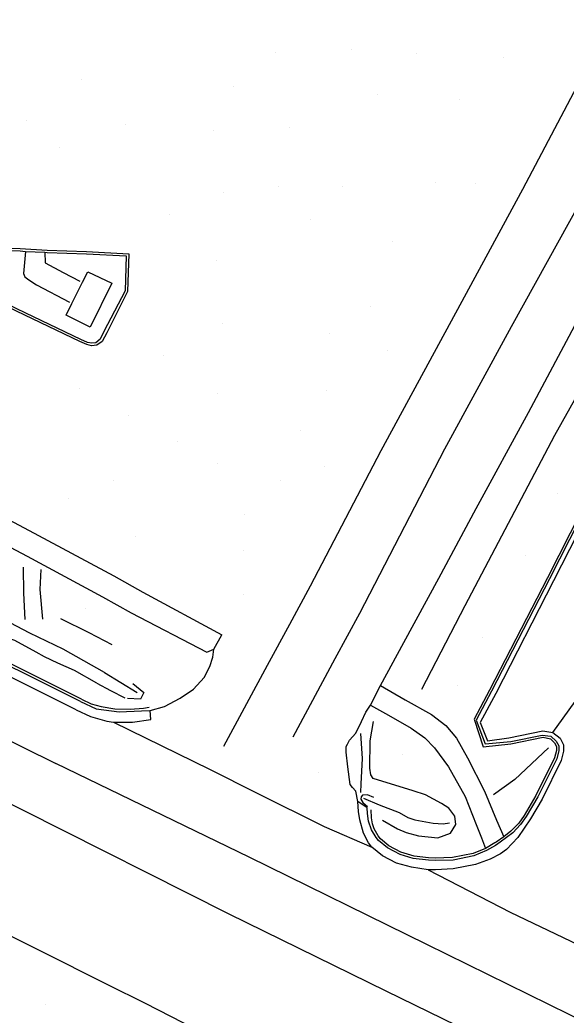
# Model space of a CAD drawing. Extents: x 1497074 to 1501343, y 481943 to 486114.
# Drawn here: x 1498306.3 to 1498422.1, y 483478.9 to 483689.7 of the extents above; entities that cross this region are included whole.
import ezdxf

# ---------------------------------------------------------------- set-up
doc = ezdxf.new("R2010")
doc.units = 0
doc.layers.add('PH Exist DTM Breakline', color=7, linetype='Continuous')
doc.layers.add('PH Exist DTM Point', color=7, linetype='Continuous')

msp = doc.modelspace()

# ---------------------------------------------------------------- linework, layer by layer
at = {"layer": 'PH Exist DTM Breakline'}
for points in [[(1497853.53, 483793.73), (1497873.22, 483776.6), (1497899.91, 483754.32), (1497927.13, 483733.34), (1497950.22, 483716.65), (1497981.7, 483695.07), (1497992.49, 483687.56), (1498016.02, 483672.42), (1498040.95, 483657.63), (1498062.98, 483645.3), (1498094.13, 483628.89), (1498115.38, 483618.01), (1498150.17, 483600.33), (1498195.65, 483577.17), (1498221.4, 483564.22), (1498295.13, 483528.13), (1498306.81, 483522.38)], [(1498469.5, 483760.69), (1498458.69, 483740.87), (1498445.85, 483715.88), (1498427.04, 483680.74), (1498412.85, 483653.78), (1498398.64, 483627.6), (1498382.78, 483598.45), (1498367.78, 483569.73), (1498363.44, 483561.65), (1498358.69, 483552.93), (1498349.41, 483535.78)], [(1497914.17, 483758.31), (1497938.38, 483739.71), (1497958.83, 483724.83), (1497974.46, 483713.87), (1497988.12, 483704.54), (1498013.88, 483687.62), (1498037.34, 483673.44), (1498063.8, 483659.07), (1498087.91, 483646.46), (1498112.61, 483633.53), (1498141.8, 483618.47), (1498170.18, 483603.95), (1498200.76, 483588.83), (1498232.96, 483572.59), (1498285.98, 483545.92), (1498313.92, 483532.15)], [(1498478.85, 483751.89), (1498465.83, 483727.47), (1498447.89, 483693.89), (1498430.39, 483660.8), (1498410.39, 483624.69), (1498396.32, 483598.79), (1498378.24, 483563.99), (1498373.07, 483554.34), (1498364.15, 483537.79)], [(1498499, 483725.16), (1498484.14, 483696.71), (1498472.63, 483674.8), (1498469.77, 483668.91), (1498468.56, 483665.61), (1498468.16, 483661.61), (1498468.3, 483656.92), (1498469.19, 483651.15), (1498469.88, 483647.53), (1498470.59, 483644.55), (1498471.25, 483641.04), (1498471.75, 483638.62), (1498471.77, 483637.44), (1498471.41, 483636.54), (1498470.81, 483635.6), (1498470, 483634.96), (1498468.72, 483634.39), (1498458.46, 483630.94), (1498446.44, 483627.08), (1498434.98, 483604.76), (1498418.09, 483571.55), (1498405.83, 483547.74), (1498402.54, 483541.58)], [(1498499.44, 483724.93), (1498484.58, 483696.48), (1498473.08, 483674.58), (1498470.23, 483668.72), (1498469.05, 483665.5), (1498468.66, 483661.6), (1498468.8, 483656.96), (1498469.68, 483651.24), (1498470.37, 483647.64), (1498471.44, 483643.34), (1498471.87, 483640.8), (1498472.24, 483638.66), (1498472.27, 483637.35), (1498471.86, 483636.31), (1498471.19, 483635.26), (1498470.25, 483634.53), (1498468.9, 483633.93), (1498458.61, 483630.46), (1498446.79, 483626.67), (1498435.43, 483604.53), (1498418.53, 483571.32), (1498406.28, 483547.51), (1498402.99, 483541.34)], [(1498500.33, 483724.47), (1498485.47, 483696.01), (1498473.97, 483674.13), (1498471.15, 483668.33), (1498470.03, 483665.28), (1498469.66, 483661.56), (1498469.8, 483657.06), (1498470.67, 483651.41), (1498471.35, 483647.85), (1498472.42, 483643.55), (1498472.86, 483640.97), (1498473.24, 483638.76), (1498473.27, 483637.17), (1498472.76, 483635.85), (1498471.94, 483634.58), (1498470.77, 483633.67), (1498469.27, 483633), (1498458.93, 483629.51), (1498447.49, 483625.84), (1498436.32, 483604.08), (1498419.42, 483570.87), (1498407.16, 483547.04), (1498403.87, 483540.87)], [(1498163.63, 483625.08), (1498162.65, 483625.8), (1498161.55, 483627.62), (1498160.47, 483630.54), (1498159.62, 483635.14), (1498159.98, 483639.07), (1498161.48, 483643.21), (1498163.99, 483648.12), (1498166.02, 483651.73), (1498167.85, 483654.79), (1498169.95, 483655.48), (1498193.09, 483642.98), (1498225.37, 483625.63), (1498256.59, 483609.07), (1498278.09, 483597.57), (1498294.37, 483588.9), (1498310.21, 483580.52), (1498326.19, 483571.91), (1498332.33, 483568.51)], [(1498166.02, 483651.73), (1498190.7, 483638.55), (1498223, 483621.19), (1498254.22, 483604.62), (1498275.72, 483593.13), (1498292.01, 483584.45), (1498307.84, 483576.08), (1498323.78, 483567.5), (1498329.89, 483564.11)], [(1498391.51, 483547.92), (1498400.69, 483565.68), (1498419.67, 483601.72), (1498435.58, 483630.07), (1498442.6, 483642.98)], [(1498307.32, 483627.15), (1498292.82, 483634.13), (1498291.81, 483634.99), (1498291.24, 483636.74), (1498291.76, 483638.52), (1498292.74, 483640.2), (1498294.31, 483641.65), (1498295.75, 483641.72), (1498299.33, 483641.6), (1498306.34, 483641.31)], [(1498307.54, 483627.6), (1498293.1, 483634.55), (1498292.27, 483635.25), (1498292.03, 483636.59), (1498292.38, 483638.26), (1498293.22, 483639.76), (1498294.53, 483641.16), (1498295.76, 483641.22), (1498299.31, 483641.1), (1498306.32, 483640.81)], [(1498306.32, 483640.81), (1498307.46, 483640.7), (1498311.6, 483640.51), (1498312.07, 483640.44)], [(1498306.34, 483641.31), (1498312.09, 483640.94)], [(1498307.46, 483640.7), (1498307.06, 483636.02), (1498307.31, 483635.31), (1498308.17, 483634.64), (1498309.78, 483633.63), (1498316.79, 483629.91)], [(1498312.09, 483640.94), (1498320.44, 483640.65), (1498329.39, 483640.17), (1498329.09, 483632.18), (1498324.7, 483623.42), (1498323.7, 483621.59), (1498322.63, 483620.82), (1498321.5, 483620.71), (1498320.48, 483620.93), (1498319.02, 483621.58), (1498307.32, 483627.15)], [(1498312.07, 483640.44), (1498320.42, 483640.15), (1498328.84, 483639.72), (1498328.59, 483632.31), (1498324.07, 483623.74), (1498323.32, 483622.12), (1498322.41, 483621.3), (1498321.53, 483621.22), (1498320.63, 483621.41), (1498319.23, 483622.04), (1498307.54, 483627.6)], [(1498311.6, 483640.51), (1498311.62, 483638.29), (1498315.43, 483636.23), (1498318.96, 483634.4)], [(1498325.74, 483633.95), (1498321.2, 483624.66), (1498316.09, 483627.21), (1498317.33, 483629.63), (1498319.54, 483634.14), (1498320.66, 483636.37), (1498325.74, 483633.95)], [(1498419.22, 483538.77), (1498430.53, 483554.44), (1498448.24, 483588.35), (1498460.76, 483612.42), (1498471.36, 483633.81)], [(1498324.22, 483551.45), (1498315.49, 483556.37), (1498308.37, 483559.79), (1498295.79, 483566.33), (1498281.85, 483573.39), (1498260.54, 483584.07), (1498238.98, 483594.36), (1498228.33, 483599.43), (1498213.55, 483606.97), (1498205.73, 483610.64), (1498191.29, 483617.64), (1498177.75, 483624.03), (1498171, 483626.33), (1498165.77, 483628.7)], [(1498322.63, 483549.23), (1498317.83, 483551.89), (1498314.3, 483553.42), (1498311.47, 483554.79), (1498309.72, 483555.78), (1498305.25, 483558.24), (1498302.72, 483559.01), (1498297.24, 483561.83), (1498294.51, 483563.32), (1498280.84, 483570.17), (1498272.46, 483574.23), (1498260.71, 483580.44), (1498248.16, 483586.61), (1498242.9, 483589.36), (1498235.69, 483592.78), (1498228.14, 483596.21), (1498220.25, 483600.46), (1498206.64, 483606.86), (1498192.71, 483613.8), (1498179.31, 483620.57), (1498168.88, 483625.61)], [(1498379.9, 483522.81), (1498377.91, 483524.16), (1498377.49, 483526.32), (1498376.8, 483527.09), (1498376.32, 483527.71), (1498375.82, 483531.48), (1498375.41, 483534.55), (1498375.46, 483535.79), (1498375.74, 483536.3), (1498376.18, 483537.12), (1498377.52, 483538.62), (1498378.68, 483541.08), (1498379.62, 483543.07), (1498380.57, 483544.54), (1498382.72, 483548.74), (1498387.65, 483557.83), (1498395.08, 483571.48), (1498403.02, 483586.21), (1498414.09, 483606.56), (1498425.04, 483627.08)], [(1498319.1, 483545.34), (1498292.03, 483558.84), (1498255.46, 483576.93), (1498239.66, 483584.76), (1498237.17, 483585.92), (1498213.54, 483597.71), (1498189.31, 483609.79), (1498176.78, 483615.97)], [(1498319.32, 483545.79), (1498292.26, 483559.29), (1498255.68, 483577.37), (1498239.87, 483585.21), (1498237.39, 483586.37), (1498213.76, 483598.15), (1498189.53, 483610.24), (1498177, 483616.41)], [(1498318.2, 483543.55), (1498291.14, 483557.05), (1498254.57, 483575.13), (1498238.79, 483582.96), (1498236.3, 483584.12), (1498212.64, 483595.92), (1498188.42, 483608), (1498175.89, 483614.17)], [(1498306.97, 483573.8), (1498307.02, 483568.27), (1498307.36, 483562.71)], [(1498310.75, 483573.29), (1498310.5, 483569.04), (1498311.09, 483562.75)], [(1498332.33, 483568.51), (1498349.08, 483559.46)], [(1498329.89, 483564.11), (1498345.93, 483555.77)], [(1498314.87, 483562.87), (1498320.92, 483559.94), (1498325.75, 483557.37)], [(1498333.88, 483543.42), (1498336.92, 483544.23), (1498340.23, 483545.99), (1498343.08, 483547.91), (1498345.35, 483550.4), (1498346.56, 483552.72), (1498347.18, 483554.68), (1498347.42, 483556.41), (1498349.08, 483559.46)], [(1498345.93, 483555.77), (1498347.42, 483556.41)], [(1498324.22, 483551.45), (1498331.14, 483547.19)], [(1498322.63, 483549.23), (1498325.51, 483547.63), (1498328.56, 483546.12)], [(1498330.26, 483549.15), (1498332.59, 483547.19), (1498331.84, 483545.81), (1498329.07, 483545.92)], [(1498382.72, 483548.74), (1498387.96, 483545.7), (1498393.56, 483542.56), (1498396.6, 483540.24), (1498398.85, 483537.54), (1498401.17, 483533.36), (1498404.75, 483526.29), (1498407.32, 483520.16), (1498408.87, 483516.67)], [(1498319.1, 483545.34), (1498322.48, 483543.79), (1498327.33, 483543.11), (1498332.05, 483543.36), (1498333.88, 483543.42)], [(1498319.32, 483545.79), (1498321.36, 483544.82), (1498323.48, 483544.26), (1498326.42, 483543.76), (1498329.64, 483543.7), (1498332.46, 483543.92), (1498333.72, 483544.09)], [(1498318.2, 483543.55), (1498321.27, 483542.16), (1498324.69, 483541.16), (1498326.14, 483540.93), (1498330.17, 483540.91), (1498334.06, 483541.47)], [(1498334.06, 483541.47), (1498333.88, 483543.42)], [(1498380.57, 483544.54), (1498384.39, 483542.42), (1498389.25, 483539.68), (1498392.11, 483537.6), (1498394.19, 483535.5), (1498397.1, 483531.44), (1498400.64, 483525.22), (1498403.02, 483519.26), (1498404.16, 483516.4), (1498405, 483514.15)], [(1498326.14, 483540.93), (1498346.45, 483530.95), (1498356.41, 483525.96), (1498370.79, 483518.86), (1498380.86, 483514.48)], [(1498383.13, 483520.14), (1498386.33, 483518.36), (1498388.15, 483517.59), (1498390.75, 483516.84), (1498394.84, 483516.42), (1498397.58, 483517.43), (1498398.68, 483519.25), (1498398.5, 483520.99), (1498397.19, 483522.74), (1498395.62, 483523.71), (1498392.28, 483525.53), (1498389.62, 483526.39), (1498381.19, 483529.03), (1498380.65, 483529.76), (1498380.43, 483531.16), (1498380.52, 483537), (1498381.23, 483541.09)], [(1498402.54, 483541.58), (1498404.45, 483535.74), (1498410.34, 483536.37)], [(1498402.99, 483541.34), (1498404.93, 483536.33), (1498410.32, 483536.86)], [(1498403.87, 483540.87), (1498405.37, 483536.95), (1498409.9, 483537.63)], [(1498409.9, 483537.63), (1498417.14, 483539.09), (1498419.22, 483538.77), (1498420.78, 483537.53), (1498421.5, 483536.16), (1498421.52, 483534.8), (1498421.05, 483532.84), (1498416.98, 483524.65), (1498414.49, 483520.42)], [(1498378.45, 483538.57), (1498378.86, 483533.27), (1498378.55, 483527.87), (1498378.47, 483526.01)], [(1498410.32, 483536.86), (1498417, 483538.16), (1498418.79, 483537.97), (1498419.99, 483536.88), (1498420.5, 483535.9), (1498420.51, 483534.91), (1498420.11, 483533.19), (1498416.1, 483525.13), (1498413.63, 483520.92)], [(1498410.34, 483536.37), (1498417.23, 483537.73), (1498418.78, 483537.38), (1498419.6, 483536.55), (1498420.01, 483535.78), (1498420.04, 483534.95), (1498419.63, 483533.36), (1498415.66, 483525.37), (1498413.2, 483521.18)], [(1498418.36, 483535.49), (1498411.21, 483528.79), (1498406.67, 483525.51)], [(1498582.21, 483400.02), (1498558.88, 483411.73), (1498516.39, 483432.8), (1498466.52, 483457.44), (1498431.35, 483474.79), (1498392.54, 483493.86), (1498354.86, 483512.32), (1498313.92, 483532.15)], [(1498380.21, 483515.38), (1498379.11, 483517.41), (1498378.33, 483520.24), (1498378.03, 483522.02), (1498377.91, 483524.16)], [(1498381.34, 483525), (1498379.97, 483525.54), (1498378.88, 483525.44), (1498378.63, 483525.15), (1498378.56, 483524.63), (1498378.96, 483523.91), (1498379.94, 483523.04)], [(1498379.14, 483524.81), (1498382.44, 483523.41), (1498386.67, 483521.81), (1498388.52, 483520.74), (1498390.02, 483520.25), (1498393.85, 483519.51), (1498394.91, 483519.44), (1498395.99, 483519.41), (1498397.33, 483519.64)], [(1498306.81, 483522.38), (1498350.58, 483500.33), (1498383.88, 483484), (1498423.06, 483464.89), (1498463.21, 483445.39), (1498504.78, 483425.11), (1498540.36, 483407.69), (1498571.54, 483392.98), (1498580.08, 483388.79)], [(1498381.8, 483516.5), (1498380.8, 483518.15), (1498380.2, 483519.97), (1498379.97, 483521.6), (1498379.9, 483522.81)], [(1498382.23, 483516.84), (1498381.41, 483518.3), (1498381.01, 483519.4), (1498380.8, 483520.67), (1498380.71, 483522.39)], [(1498414.49, 483520.42), (1498411.81, 483516.53), (1498409.41, 483513.97), (1498408.18, 483513.07), (1498405.99, 483511.88), (1498402.85, 483510.75), (1498398.12, 483509.87), (1498394.38, 483509.62), (1498392.8, 483509.67)], [(1498413.63, 483520.92), (1498412.41, 483519.22), (1498410.8, 483517.49), (1498408.08, 483515.48), (1498407.1, 483514.77), (1498405.17, 483513.71), (1498402.47, 483512.59), (1498398.14, 483511.71), (1498394.35, 483511.62), (1498392.87, 483511.67)], [(1498413.2, 483521.18), (1498412.07, 483519.57), (1498410.38, 483517.82), (1498408.87, 483516.67), (1498407.22, 483515.51), (1498406.93, 483515.36), (1498405, 483514.15), (1498402.39, 483513.14), (1498397.99, 483512.25), (1498394.34, 483512.12), (1498392.88, 483512.17)], [(1498392.87, 483511.67), (1498389.62, 483512.08), (1498386.86, 483512.93), (1498384.22, 483514.28), (1498382.33, 483515.85), (1498381.8, 483516.5)], [(1498392.88, 483512.17), (1498389.88, 483512.55), (1498387.04, 483513.4), (1498384.5, 483514.7), (1498382.7, 483516.2), (1498382.23, 483516.84)], [(1498392.8, 483509.67), (1498389.26, 483510.22), (1498386.14, 483511.06), (1498383.12, 483512.6), (1498380.86, 483514.48), (1498380.21, 483515.38)], [(1498392.8, 483509.67), (1498410.17, 483500.68), (1498423.04, 483494.51), (1498428.79, 483491.77)], [(1498295.93, 483499.83), (1498324.88, 483485.32), (1498332.82, 483481.37), (1498343.56, 483475.86), (1498353.11, 483471)]]:
    msp.add_lwpolyline(points, dxfattribs=at)
at = {"layer": 'PH Exist DTM Point'}
for p, q in [((1498360.39, 483682.93), (1498360.39, 483682.93)), ((1498376.52, 483683.52), (1498376.52, 483683.52)), ((1498390.44, 483682.69), (1498390.44, 483682.69)), ((1498408.87, 483681.77), (1498408.87, 483681.77)), ((1498319.45, 483677.14), (1498319.45, 483677.14)), ((1498351.47, 483675.55), (1498351.47, 483675.55)), ((1498382.01, 483673.85), (1498382.01, 483673.85)), ((1498399.36, 483672.89), (1498399.36, 483672.89)), ((1498307.77, 483668.41), (1498307.77, 483668.41)), ((1498328.6, 483667.52), (1498328.6, 483667.52)), ((1498347.28, 483666.39), (1498347.28, 483666.39)), ((1498363.33, 483667.01), (1498363.33, 483667.01)), ((1498314.75, 483662.7), (1498314.75, 483662.7)), ((1498394.45, 483655.25), (1498394.45, 483655.25)), ((1498402.8, 483655.14), (1498402.8, 483655.14)), ((1498349.5, 483653.15), (1498349.5, 483653.15)), ((1498361.2, 483654.37), (1498361.2, 483654.37)), ((1498374.58, 483654.47), (1498374.58, 483654.47)), ((1498338.03, 483648.56), (1498338.03, 483648.56)), ((1498367.8, 483647.45), (1498367.8, 483647.45)), ((1498385.23, 483642.72), (1498385.23, 483642.72)), ((1498348.03, 483638.76), (1498348.03, 483638.76)), ((1498380.53, 483628.97), (1498380.53, 483628.97)), ((1498349.24, 483625.42), (1498349.24, 483625.42)), ((1498371.85, 483623.19), (1498371.85, 483623.19)), ((1498384.31, 483619.73), (1498384.31, 483619.73)), ((1498336.65, 483618.53), (1498336.65, 483618.53)), ((1498318.92, 483611.56), (1498318.92, 483611.56)), ((1498348.13, 483610.68), (1498348.13, 483610.68)), ((1498371.29, 483611.17), (1498371.29, 483611.17)), ((1498329.29, 483606), (1498329.29, 483606)), ((1498365.7, 483602.71), (1498365.7, 483602.71)), ((1498339.66, 483600.5), (1498339.66, 483600.5)), ((1498348.23, 483595.85), (1498348.23, 483595.85)), ((1498370.95, 483595.19), (1498370.95, 483595.19)), ((1498326.06, 483592.06), (1498326.06, 483592.06)), ((1498361.62, 483592.06), (1498361.62, 483592.06)), ((1498420.24, 483589.45), (1498420.24, 483589.45)), ((1498316.51, 483588.41), (1498316.51, 483588.41)), ((1498353.96, 483584.93), (1498353.96, 483584.93)), ((1498330.74, 483580.23), (1498330.74, 483580.23)), ((1498353.62, 483577.28), (1498353.62, 483577.28)), ((1498413.54, 483576.22), (1498413.54, 483576.22)), ((1498353.74, 483568.07), (1498353.74, 483568.07)), ((1498320.22, 483565.09), (1498320.22, 483565.09)), ((1498404.4, 483558.93), (1498404.4, 483558.93)), ((1498399.04, 483548.68), (1498399.04, 483548.68)), ((1498387.45, 483534.17), (1498387.45, 483534.17)), ((1498369.68, 483530.31), (1498369.68, 483530.31)), ((1498311.77, 483481.05), (1498311.77, 483481.05))]:
    msp.add_line(p, q, dxfattribs=at)

doc.saveas('drawing.dxf')
